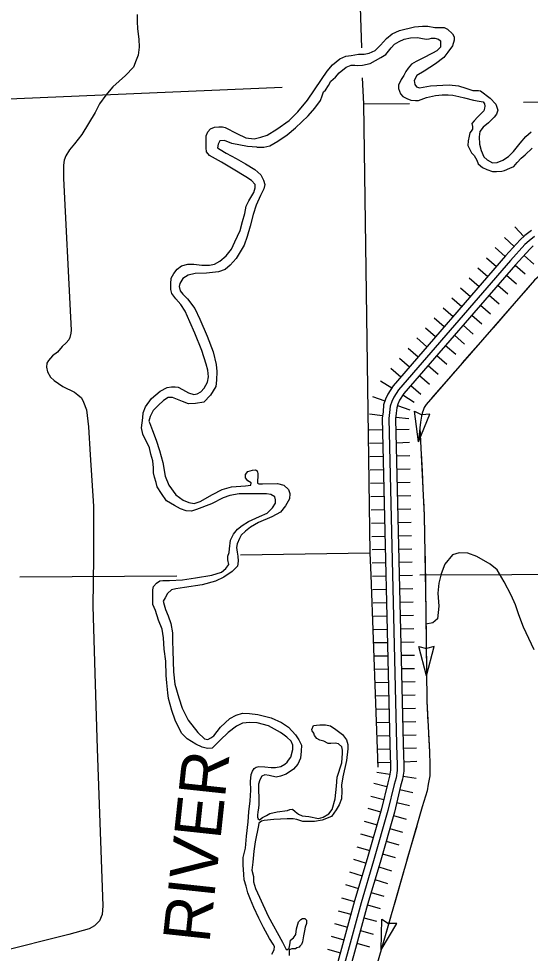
# Model space of a CAD drawing. Extents: x 1164457 to 1439835, y 1590918 to 1773502.
# Drawn here: x 1325433 to 1331207, y 1651601 to 1662145 of the extents above; entities that cross this region are included whole.
import ezdxf

# ---------------------------------------------------------------- set-up
doc = ezdxf.new("R2010")
doc.units = 0
for name, color, linetype in [('Level 29', 7, 'Continuous'), ('Level 35', 7, 'Continuous'), ('Level 4', 7, 'Continuous'), ('Level 43', 7, 'Continuous'), ('Level 46', 7, 'Continuous'), ('Level 5', 7, 'Continuous')]:
    doc.layers.add(name, color=color, linetype=linetype)

msp = doc.modelspace()

# ---------------------------------------------------------------- linework, layer by layer
at = {"layer": 'Level 29'}
for p, q in [((1331031, 1659797), (1331134, 1659689)), ((1330916, 1659677), (1331027, 1659576)), ((1330916, 1659677), (1331027, 1659576)), ((1330811, 1659562), (1330925, 1659464)), ((1330713, 1659449), (1330826, 1659351)), ((1331138, 1659475), (1331249, 1659375)), ((1331138, 1659475), (1331249, 1659375)), ((1330615, 1659336), (1330728, 1659238)), ((1330615, 1659336), (1330728, 1659238)), ((1331038, 1659366), (1331151, 1659267)), ((1330516, 1659223), (1330630, 1659124)), ((1330940, 1659253), (1331053, 1659154)), ((1330418, 1659109), (1330531, 1659011)), ((1330841, 1659139), (1330955, 1659041)), ((1330841, 1659139), (1330955, 1659041)), ((1330320, 1658996), (1330433, 1658898)), ((1330320, 1658996), (1330433, 1658898)), ((1330743, 1659026), (1330856, 1658928)), ((1330222, 1658883), (1330335, 1658784)), ((1330645, 1658913), (1330758, 1658814)), ((1330123, 1658769), (1330236, 1658671)), ((1330546, 1658799), (1330660, 1658701)), ((1330546, 1658799), (1330660, 1658701)), ((1330025, 1658656), (1330138, 1658558)), ((1330025, 1658656), (1330138, 1658558)), ((1330448, 1658686), (1330561, 1658588)), ((1329927, 1658543), (1330040, 1658445)), ((1330350, 1658573), (1330463, 1658475)), ((1329828, 1658430), (1329942, 1658331)), ((1330251, 1658460), (1330365, 1658361)), ((1330251, 1658460), (1330365, 1658361)), ((1330153, 1658346), (1330266, 1658248)), ((1329730, 1658316), (1329843, 1658218)), ((1329730, 1658316), (1329843, 1658218)), ((1330055, 1658233), (1330168, 1658135)), ((1329632, 1658203), (1329745, 1658105)), ((1329957, 1658120), (1330070, 1658021)), ((1329957, 1658120), (1330070, 1658021)), ((1329516, 1658060), (1329643, 1657980)), ((1329858, 1658006), (1329971, 1657908)), ((1329770, 1657900), (1329896, 1657820)), ((1329426, 1657884), (1329567, 1657833)), ((1329426, 1657884), (1329567, 1657833)), ((1329708, 1657782), (1329849, 1657731)), ((1329708, 1657782), (1329849, 1657731)), ((1329391, 1657687), (1329540, 1657669)), ((1329689, 1657651), (1329838, 1657633)), ((1329389, 1657505), (1329539, 1657509)), ((1329689, 1657512), (1329839, 1657516)), ((1329393, 1657355), (1329543, 1657359)), ((1329393, 1657355), (1329543, 1657359)), ((1329693, 1657362), (1329843, 1657366)), ((1329693, 1657362), (1329843, 1657366)), ((1329396, 1657205), (1329546, 1657209)), ((1329696, 1657212), (1329846, 1657216)), ((1329400, 1657055), (1329550, 1657059)), ((1329700, 1657062), (1329850, 1657066)), ((1329403, 1656905), (1329553, 1656909)), ((1329403, 1656905), (1329553, 1656909)), ((1329703, 1656912), (1329853, 1656916)), ((1329703, 1656912), (1329853, 1656916)), ((1329407, 1656755), (1329557, 1656759)), ((1329707, 1656762), (1329857, 1656766)), ((1329410, 1656605), (1329560, 1656609)), ((1329710, 1656612), (1329860, 1656616)), ((1329414, 1656455), (1329564, 1656459)), ((1329414, 1656455), (1329564, 1656459)), ((1329714, 1656462), (1329864, 1656466)), ((1329714, 1656462), (1329864, 1656466)), ((1329417, 1656305), (1329567, 1656309)), ((1329717, 1656312), (1329867, 1656316)), ((1329421, 1656155), (1329571, 1656159)), ((1329721, 1656162), (1329871, 1656166)), ((1329424, 1656006), (1329574, 1656009)), ((1329424, 1656006), (1329574, 1656009)), ((1329724, 1656013), (1329874, 1656016)), ((1329724, 1656013), (1329874, 1656016)), ((1329428, 1655856), (1329578, 1655859)), ((1329728, 1655863), (1329878, 1655866)), ((1329431, 1655706), (1329581, 1655709)), ((1329731, 1655713), (1329881, 1655716)), ((1329435, 1655556), (1329585, 1655559)), ((1329435, 1655556), (1329585, 1655559)), ((1329735, 1655563), (1329885, 1655566)), ((1329735, 1655563), (1329885, 1655566)), ((1329438, 1655406), (1329588, 1655409)), ((1329738, 1655413), (1329888, 1655416)), ((1329742, 1655263), (1329892, 1655266)), ((1329442, 1655256), (1329592, 1655259)), ((1329445, 1655106), (1329595, 1655109)), ((1329445, 1655106), (1329595, 1655109)), ((1329745, 1655113), (1329895, 1655116)), ((1329745, 1655113), (1329895, 1655116)), ((1329449, 1654956), (1329599, 1654959)), ((1329749, 1654963), (1329899, 1654966)), ((1329453, 1654806), (1329602, 1654809)), ((1329752, 1654813), (1329902, 1654816)), ((1329456, 1654656), (1329606, 1654659)), ((1329456, 1654656), (1329606, 1654659)), ((1329756, 1654663), (1329906, 1654666)), ((1329756, 1654663), (1329906, 1654666)), ((1329460, 1654506), (1329609, 1654509)), ((1329759, 1654513), (1329909, 1654516)), ((1329463, 1654356), (1329613, 1654359)), ((1329763, 1654363), (1329913, 1654366)), ((1329467, 1654206), (1329616, 1654210)), ((1329467, 1654206), (1329616, 1654210)), ((1329766, 1654213), (1329916, 1654217)), ((1329766, 1654213), (1329916, 1654217)), ((1329470, 1654056), (1329620, 1654060)), ((1329770, 1654063), (1329920, 1654067)), ((1329474, 1653904), (1329624, 1653909)), ((1329774, 1653914), (1329924, 1653919)), ((1329479, 1653755), (1329629, 1653759)), ((1329479, 1653755), (1329629, 1653759)), ((1329778, 1653763), (1329928, 1653768)), ((1329778, 1653763), (1329928, 1653768)), ((1329475, 1653646), (1329623, 1653623)), ((1329771, 1653601), (1329920, 1653578)), ((1329442, 1653519), (1329588, 1653484)), ((1329407, 1653373), (1329553, 1653338)), ((1329407, 1653373), (1329553, 1653338)), ((1329734, 1653449), (1329880, 1653415)), ((1329699, 1653303), (1329845, 1653269)), ((1329699, 1653303), (1329845, 1653269)), ((1329373, 1653237), (1329518, 1653196)), ((1329662, 1653155), (1329806, 1653114)), ((1329332, 1653092), (1329477, 1653051)), ((1329292, 1652948), (1329436, 1652907)), ((1329292, 1652948), (1329436, 1652907)), ((1329621, 1653010), (1329765, 1652969)), ((1329580, 1652866), (1329724, 1652825)), ((1329580, 1652866), (1329724, 1652825)), ((1329251, 1652804), (1329395, 1652763)), ((1329210, 1652663), (1329353, 1652620)), ((1329539, 1652722), (1329683, 1652681)), ((1329497, 1652577), (1329641, 1652533)), ((1329166, 1652520), (1329310, 1652476)), ((1329166, 1652520), (1329310, 1652476)), ((1329454, 1652433), (1329597, 1652390)), ((1329454, 1652433), (1329597, 1652390)), ((1329123, 1652376), (1329267, 1652333)), ((1329078, 1652227), (1329223, 1652187)), ((1329410, 1652289), (1329554, 1652246)), ((1329368, 1652148), (1329512, 1652108)), ((1329039, 1652082), (1329183, 1652043)), ((1329039, 1652082), (1329183, 1652043)), ((1329328, 1652003), (1329473, 1651964)), ((1329328, 1652003), (1329473, 1651964)), ((1328999, 1651937), (1329144, 1651898)), ((1328960, 1651793), (1329104, 1651753)), ((1329289, 1651858), (1329433, 1651819)), ((1329249, 1651714), (1329394, 1651674)), ((1328920, 1651648), (1329065, 1651608)), ((1328920, 1651648), (1329065, 1651608))]:
    msp.add_line(p, q, dxfattribs=at)
msp.add_lwpolyline([(1331255, 1659688), (1331193, 1659640), (1331147, 1659597), (1330984, 1659418), (1329719, 1657960), (1329666, 1657876), (1329644, 1657826), (1329625, 1657772), (1329619, 1657702), (1329611, 1657636), (1329697, 1653961), (1329702, 1653831), (1329704, 1653736), (1329705, 1653662), (1329693, 1653582), (1329670, 1653507), (1329600, 1653212), (1329439, 1652645), (1329297, 1652172), (1328973, 1650988), (1328893, 1650710), (1328766, 1650266), (1328571, 1649570), (1328320, 1648707)], dxfattribs=at)
at = {"layer": 'Level 35'}
for points in [[(1326770, 1662191), (1326771, 1662112), (1326774, 1662032)], [(1326774, 1662032), (1326789, 1661915), (1326791, 1661825), (1326780, 1661733), (1326760, 1661678), (1326727, 1661598), (1326639, 1661505), (1326495, 1661378), (1326417, 1661281), (1326344, 1661186), (1326296, 1661086), (1326145, 1660837), (1326064, 1660733), (1326006, 1660666), (1325966, 1660599), (1325945, 1660548), (1325939, 1660494), (1325939, 1660411), (1325938, 1660341), (1326018, 1658777), (1326024, 1658633), (1326020, 1658599), (1326010, 1658548), (1325999, 1658523), (1325970, 1658487), (1325923, 1658447), (1325871, 1658383), (1325815, 1658342), (1325770, 1658290), (1325752, 1658260), (1325748, 1658214), (1325759, 1658163), (1325790, 1658102), (1325833, 1658065), (1325931, 1657997), (1326063, 1657931), (1326102, 1657902), (1326140, 1657869), (1326165, 1657819), (1326198, 1657732), (1326219, 1657542), (1326240, 1657223), (1326277, 1656647), (1326278, 1656066), (1326269, 1655519), (1326291, 1654763), (1326317, 1653908), (1326381, 1652138), (1326375, 1652041), (1326344, 1651969), (1326317, 1651940), (1326287, 1651913), (1326227, 1651876), (1325997, 1651814), (1325187, 1651611)], [(1328165, 1660807), (1328239, 1660831), (1328346, 1660900), (1328486, 1660998), (1328582, 1661096), (1328692, 1661225), (1328849, 1661460), (1328914, 1661554), (1328975, 1661625), (1329058, 1661694), (1329124, 1661723), (1329186, 1661730), (1329268, 1661746), (1329334, 1661744), (1329389, 1661755), (1329455, 1661785), (1329517, 1661845), (1329585, 1661920), (1329649, 1661973), (1329732, 1662012), (1329901, 1662055), (1329990, 1662062), (1330050, 1662060), (1330130, 1662046), (1330178, 1662046), (1330235, 1662046), (1330274, 1662028), (1330329, 1661973), (1330349, 1661941), (1330349, 1661904), (1330331, 1661838), (1330278, 1661767), (1330233, 1661707), (1330139, 1661634), (1330011, 1661554), (1329926, 1661506), (1329896, 1661447), (1329905, 1661403), (1329924, 1661376), (1329958, 1661366), (1330079, 1661389), (1330291, 1661400), (1330395, 1661387), (1330480, 1661360), (1330557, 1661334), (1330621, 1661334), (1330647, 1661330), (1330756, 1661247), (1330818, 1661179), (1330839, 1661115), (1330827, 1661069), (1330800, 1661035), (1330763, 1660998), (1330736, 1660971), (1330676, 1660920), (1330637, 1660874), (1330631, 1660813), (1330635, 1660730), (1330651, 1660657), (1330683, 1660586), (1330722, 1660554), (1330779, 1660520), (1330834, 1660522), (1330896, 1660549), (1330960, 1660591), (1331016, 1660646), (1331094, 1660739), (1331158, 1660815), (1331217, 1660870)], [(1328120, 1660695), (1328199, 1660697), (1328269, 1660710), (1328359, 1660762), (1328462, 1660836), (1328557, 1660914), (1328701, 1661050), (1328776, 1661136), (1328841, 1661224), (1328858, 1661273), (1328872, 1661319), (1328896, 1661340), (1328931, 1661393), (1328957, 1661440), (1329007, 1661487), (1329049, 1661535), (1329129, 1661600), (1329184, 1661622), (1329228, 1661620), (1329259, 1661617), (1329314, 1661620), (1329398, 1661638), (1329459, 1661674), (1329522, 1661706), (1329576, 1661742), (1329608, 1661779), (1329637, 1661818), (1329675, 1661858), (1329729, 1661886), (1329784, 1661915), (1329854, 1661930), (1329933, 1661933), (1329990, 1661922), (1330037, 1661914), (1330066, 1661919), (1330094, 1661924), (1330130, 1661924), (1330171, 1661914), (1330192, 1661895), (1330195, 1661870), (1330195, 1661846), (1330194, 1661823), (1330152, 1661783), (1330104, 1661755), (1329994, 1661701), (1329918, 1661662), (1329865, 1661633), (1329830, 1661586), (1329804, 1661551), (1329779, 1661505), (1329749, 1661459), (1329719, 1661396), (1329719, 1661357), (1329742, 1661298), (1329770, 1661267), (1329813, 1661243), (1329858, 1661225), (1329911, 1661222), (1329945, 1661222), (1330035, 1661255), (1330139, 1661278), (1330212, 1661286), (1330281, 1661287), (1330334, 1661284), (1330400, 1661268), (1330463, 1661254), (1330565, 1661227), (1330630, 1661216), (1330676, 1661206), (1330690, 1661185), (1330694, 1661160), (1330692, 1661137), (1330683, 1661107), (1330655, 1661078), (1330610, 1661034), (1330573, 1660993), (1330548, 1660963), (1330556, 1660928), (1330556, 1660897), (1330540, 1660875), (1330526, 1660857), (1330517, 1660818), (1330506, 1660766), (1330503, 1660716), (1330524, 1660669), (1330544, 1660632), (1330574, 1660600), (1330602, 1660548), (1330618, 1660508), (1330667, 1660467), (1330715, 1660443), (1330779, 1660422), (1330826, 1660422), (1330885, 1660425), (1330917, 1660433), (1330976, 1660458), (1331023, 1660477), (1331060, 1660522), (1331105, 1660571), (1331150, 1660610), (1331230, 1660684)], [(1327501, 1658402), (1327422, 1658596), (1327366, 1658724), (1327313, 1658847), (1327263, 1658919), (1327207, 1658985), (1327161, 1659046), (1327151, 1659091), (1327149, 1659153), (1327155, 1659217), (1327182, 1659271), (1327222, 1659321), (1327271, 1659356), (1327340, 1659374), (1327410, 1659374), (1327499, 1659364), (1327586, 1659366), (1327644, 1659374), (1327703, 1659410), (1327776, 1659468), (1327836, 1659545), (1327873, 1659628), (1327933, 1659754), (1327959, 1659858), (1327984, 1659949), (1327999, 1660030), (1328030, 1660092), (1328086, 1660183), (1328103, 1660236), (1328101, 1660274), (1328059, 1660321), (1327997, 1660361), (1327854, 1660448), (1327722, 1660528), (1327587, 1660602), (1327554, 1660642), (1327550, 1660689), (1327550, 1660756), (1327550, 1660824), (1327569, 1660867), (1327598, 1660903), (1327643, 1660923), (1327693, 1660927), (1327732, 1660927), (1327765, 1660919), (1327896, 1660851), (1327997, 1660801), (1328090, 1660791), (1328165, 1660807)], [(1328120, 1660695), (1328016, 1660702), (1327838, 1660737), (1327755, 1660770), (1327703, 1660768), (1327685, 1660731), (1327676, 1660689), (1327705, 1660669), (1327774, 1660627), (1327887, 1660569), (1327991, 1660507), (1328098, 1660445), (1328165, 1660383), (1328196, 1660323), (1328210, 1660275), (1328200, 1660226), (1328161, 1660151), (1328113, 1660041), (1328078, 1659936), (1328045, 1659805), (1328012, 1659687), (1327976, 1659590), (1327887, 1659440), (1327819, 1659366), (1327763, 1659314), (1327689, 1659289), (1327552, 1659275), (1327424, 1659269), (1327347, 1659250), (1327287, 1659215), (1327252, 1659157), (1327244, 1659122), (1327254, 1659076), (1327285, 1659039), (1327339, 1658983), (1327420, 1658877), (1327476, 1658757), (1327560, 1658563), (1327627, 1658387), (1327660, 1658245), (1327668, 1658166), (1327664, 1658067), (1327656, 1657997), (1327598, 1657897), (1327522, 1657819), (1327429, 1657803), (1327349, 1657802), (1327282, 1657827), (1327169, 1657872), (1327120, 1657870), (1327068, 1657839), (1327008, 1657783), (1326950, 1657725), (1326915, 1657659), (1326902, 1657605), (1326911, 1657589), (1326944, 1657498), (1326985, 1657389), (1327022, 1657273), (1327058, 1657139), (1327087, 1656984), (1327126, 1656884), (1327207, 1656775), (1327291, 1656715), (1327353, 1656688), (1327414, 1656677), (1327482, 1656698), (1327620, 1656779), (1327728, 1656835), (1327836, 1656862), (1327991, 1656876), (1328053, 1656884), (1328057, 1656909), (1328020, 1656932), (1327993, 1656967), (1327993, 1657004), (1328018, 1657037), (1328072, 1657052), (1328105, 1657054), (1328123, 1657046), (1328132, 1657013), (1328132, 1656980), (1328130, 1656930), (1328130, 1656907), (1328142, 1656899), (1328183, 1656899), (1328353, 1656903), (1328425, 1656884), (1328479, 1656835), (1328494, 1656787), (1328488, 1656727), (1328444, 1656650), (1328386, 1656578), (1328291, 1656524), (1328140, 1656462), (1328049, 1656410), (1327993, 1656365), (1327943, 1656317), (1327925, 1656280), (1327898, 1656222), (1327892, 1656179)], [(1328386, 1654094), (1328252, 1654169), (1328123, 1654200), (1328043, 1654204), (1327958, 1654198), (1327892, 1654165), (1327798, 1654094), (1327705, 1654005), (1327618, 1653916), (1327563, 1653912), (1327502, 1653927), (1327434, 1653962), (1327333, 1654022), (1327273, 1654080), (1327242, 1654144), (1327200, 1654231), (1327161, 1654339), (1327122, 1654475), (1327116, 1654541), (1327103, 1654651), (1327099, 1654736), (1327093, 1654898), (1327076, 1655032), (1327066, 1655160), (1327051, 1655258), (1327012, 1655361), (1326977, 1655467), (1326948, 1655536), (1326946, 1655646), (1326946, 1655702), (1326956, 1655741), (1326987, 1655776), (1327027, 1655805), (1327060, 1655807), (1327134, 1655807), (1327281, 1655814), (1327430, 1655836), (1327612, 1655867), (1327722, 1655901), (1327772, 1655944), (1327803, 1655988), (1327794, 1656041), (1327794, 1656083), (1327807, 1656124), (1327811, 1656165), (1327823, 1656262), (1327858, 1656328), (1327902, 1656388), (1327954, 1656427), (1328028, 1656473), (1328152, 1656529), (1328237, 1656568), (1328299, 1656626), (1328330, 1656680), (1328330, 1656717), (1328322, 1656752), (1328279, 1656779), (1328229, 1656786), (1328152, 1656786), (1328047, 1656786), (1327921, 1656783), (1327815, 1656767), (1327740, 1656740), (1327608, 1656672), (1327440, 1656610), (1327382, 1656588), (1327322, 1656594), (1327260, 1656616), (1327190, 1656653), (1327101, 1656707), (1327043, 1656788), (1326995, 1656864), (1326983, 1656911), (1326964, 1656974), (1326956, 1657023), (1326956, 1657077), (1326948, 1657157), (1326926, 1657231), (1326909, 1657303), (1326833, 1657457), (1326820, 1657529), (1326833, 1657641), (1326837, 1657699), (1326864, 1657767), (1326932, 1657862), (1327029, 1657943), (1327110, 1657983), (1327158, 1657993), (1327197, 1657993), (1327232, 1657987), (1327282, 1657962), (1327350, 1657925), (1327410, 1657906), (1327449, 1657914), (1327487, 1657935), (1327528, 1657978), (1327565, 1658043), (1327576, 1658103), (1327567, 1658179), (1327549, 1658246), (1327501, 1658402)], [(1327892, 1656179), (1327898, 1656125), (1327908, 1656080), (1327910, 1656024), (1327904, 1655968), (1327842, 1655910), (1327749, 1655846), (1327654, 1655798), (1327505, 1655757), (1327306, 1655728), (1327207, 1655713), (1327157, 1655700), (1327111, 1655659), (1327087, 1655613), (1327064, 1655574), (1327074, 1655532), (1327091, 1655481), (1327118, 1655408), (1327149, 1655321), (1327167, 1655216), (1327167, 1655127), (1327173, 1655015), (1327180, 1654777), (1327194, 1654639), (1327242, 1654484), (1327277, 1654366), (1327345, 1654233), (1327455, 1654092), (1327529, 1654022), (1327569, 1654012), (1327602, 1654034), (1327637, 1654055), (1327709, 1654154), (1327817, 1654250), (1327887, 1654289), (1327958, 1654310), (1328038, 1654305), (1328132, 1654295), (1328281, 1654258), (1328399, 1654206), (1328479, 1654152)], [(1331252, 1655026), (1331129, 1655279), (1331077, 1655419), (1331040, 1655533), (1330990, 1655641), (1330913, 1655792), (1330833, 1655926), (1330756, 1655990), (1330604, 1656078), (1330502, 1656116), (1330403, 1656118), (1330330, 1656098)], [(1330330, 1656098), (1330243, 1655993), (1330203, 1655884), (1330175, 1655778), (1330162, 1655666), (1330175, 1655519), (1330159, 1655373), (1330109, 1655331), (1330030, 1655314)], [(1328128, 1653137), (1328133, 1653121), (1328151, 1653106), (1328183, 1653133), (1328228, 1653156), (1328268, 1653179), (1328351, 1653196), (1328468, 1653214), (1328493, 1653225), (1328522, 1653227), (1328554, 1653202), (1328591, 1653170), (1328633, 1653152), (1328706, 1653143), (1328816, 1653123), (1328868, 1653139), (1328935, 1653173), (1328971, 1653225), (1329006, 1653343), (1329021, 1653487), (1329027, 1653590), (1329079, 1653752), (1329089, 1653858), (1329089, 1653894), (1329079, 1653931), (1329044, 1653963), (1329004, 1653973), (1328956, 1653967), (1328927, 1653967), (1328877, 1653996), (1328831, 1654006), (1328798, 1654023), (1328773, 1654060), (1328764, 1654086), (1328745, 1654111), (1328741, 1654127), (1328762, 1654171), (1328793, 1654175), (1328833, 1654179), (1328894, 1654179), (1328954, 1654167), (1329014, 1654125), (1329087, 1654071), (1329131, 1654008), (1329148, 1653956), (1329146, 1653908), (1329131, 1653777), (1329092, 1653592), (1329077, 1653498), (1329079, 1653435), (1329075, 1653344), (1329050, 1653277), (1329015, 1653219), (1328962, 1653143), (1328858, 1653102), (1328773, 1653087), (1328702, 1653087), (1328639, 1653087), (1328572, 1653112), (1328529, 1653120), (1328464, 1653120), (1328314, 1653110), (1328203, 1653098), (1328172, 1653091), (1328143, 1653068)], [(1328479, 1654152), (1328557, 1654065), (1328593, 1654008), (1328624, 1653949), (1328621, 1653883), (1328613, 1653804), (1328584, 1653736), (1328534, 1653677), (1328451, 1653623), (1328389, 1653600), (1328339, 1653589), (1328258, 1653609), (1328210, 1653616), (1328178, 1653598), (1328155, 1653559), (1328139, 1653510), (1328139, 1653477), (1328139, 1653448), (1328140, 1653413), (1328142, 1653386), (1328142, 1653357), (1328142, 1653339), (1328142, 1653306), (1328142, 1653277), (1328139, 1653242), (1328133, 1653192), (1328128, 1653162), (1328128, 1653137), (1328137, 1653120)], [(1328291, 1651590), (1328318, 1651639), (1328320, 1651678), (1328304, 1651706), (1328263, 1651768), (1328195, 1651891), (1328145, 1651997), (1328085, 1652120), (1328050, 1652207), (1328018, 1652284), (1328000, 1652358), (1327978, 1652431), (1327975, 1652490), (1327966, 1652598), (1327965, 1652683), (1327991, 1652786), (1328003, 1652923), (1328021, 1653086), (1328030, 1653196), (1328044, 1653321), (1328053, 1653441), (1328048, 1653539), (1328056, 1653618), (1328072, 1653658), (1328089, 1653688), (1328112, 1653703), (1328145, 1653709), (1328210, 1653706), (1328283, 1653696), (1328333, 1653696), (1328391, 1653709), (1328436, 1653735), (1328462, 1653759), (1328478, 1653780), (1328505, 1653814), (1328526, 1653901), (1328526, 1653951), (1328508, 1653996), (1328460, 1654040), (1328414, 1654072), (1328386, 1654094)], [(1328143, 1653068), (1328140, 1653043), (1328101, 1652858), (1328086, 1652754), (1328074, 1652631), (1328066, 1652541), (1328084, 1652467), (1328084, 1652408), (1328105, 1652334), (1328151, 1652235), (1328248, 1652020), (1328410, 1651726), (1328452, 1651646), (1328468, 1651643), (1328484, 1651659), (1328492, 1651696), (1328501, 1651749), (1328536, 1651776), (1328559, 1651813), (1328568, 1651878), (1328590, 1651958), (1328616, 1651984), (1328637, 1651995), (1328662, 1651993), (1328681, 1651975), (1328681, 1651938), (1328668, 1651895), (1328660, 1651854), (1328646, 1651797), (1328636, 1651732), (1328625, 1651702), (1328606, 1651682), (1328598, 1651672), (1328572, 1651663), (1328556, 1651652), (1328536, 1651652), (1328515, 1651652), (1328498, 1651646), (1328487, 1651638), (1328484, 1651625), (1328487, 1651608), (1328487, 1651578)]]:
    msp.add_lwpolyline(points, dxfattribs=at)
at = {"layer": 'Level 4'}
for points in [[(1329116, 1667416), (1329303, 1661818)], [(1329311, 1661479), (1329324, 1661184), (1329396, 1656120), (1329406, 1655868), (1329488, 1653703)]]:
    msp.add_lwpolyline(points, dxfattribs=at)
at = {"layer": 'Level 43'}
for p, q in [((1329900, 1657716), (1329982, 1657677)), ((1329944, 1657372), (1329900, 1657716)), ((1329944, 1657372), (1330074, 1657684)), ((1330074, 1657684), (1329983, 1657677)), ((1329948, 1655064), (1330034, 1655040)), ((1330036, 1654732), (1329948, 1655064)), ((1330122, 1655064), (1330034, 1655040)), ((1330036, 1654732), (1330122, 1655064)), ((1329524, 1651642), (1329530, 1651985)), ((1329524, 1651642), (1329701, 1651936)), ((1329530, 1651985), (1329608, 1651938)), ((1329701, 1651936), (1329610, 1651937))]:
    msp.add_line(p, q, dxfattribs=at)
for points in [[(1331409, 1659341), (1331366, 1659292), (1331254, 1659194), (1331134, 1659056)], [(1331254, 1659194), (1330310, 1658113), (1330033, 1657793), (1330008, 1657760), (1330001, 1657738), (1329986, 1657696), (1329980, 1657662), (1329969, 1657593), (1329961, 1657530), (1330010, 1656542), (1330028, 1655467), (1330039, 1654446), (1330069, 1653874), (1330073, 1653733), (1330073, 1653602), (1330056, 1653508), (1330044, 1653434), (1329987, 1653254), (1329042, 1649962)], [(1331047, 1658957), (1330787, 1658659)], [(1330700, 1658559), (1330439, 1658261)], [(1330353, 1658162), (1330310, 1658113), (1330093, 1657863)], [(1330009, 1657761), (1330008, 1657760), (1330001, 1657738), (1329986, 1657696), (1329980, 1657662), (1329969, 1657593), (1329961, 1657530), (1329944, 1657372)], [(1329976, 1657239), (1329985, 1657041)], [(1329985, 1657041), (1329995, 1656844)], [(1330002, 1656712), (1330010, 1656542), (1330014, 1656316)], [(1330016, 1656184), (1330023, 1655788)], [(1330025, 1655656), (1330028, 1655467), (1330030, 1655260)], [(1330032, 1655128), (1330036, 1654732)], [(1330038, 1654600), (1330039, 1654446), (1330052, 1654205)], [(1330059, 1654073), (1330069, 1653875)], [(1330069, 1653875), (1330069, 1653874), (1330073, 1653733), (1330073, 1653677)], [(1330063, 1653546), (1330056, 1653508), (1330044, 1653434), (1329987, 1653254), (1329961, 1653164)], [(1329925, 1653037), (1329815, 1652657)], [(1329779, 1652530), (1329670, 1652149)], [(1329633, 1652022), (1329524, 1651642)]]:
    msp.add_lwpolyline(points, dxfattribs=at)
at = {"layer": 'Level 46'}
for points in [[(1331220, 1659755), (1331144, 1659698), (1331093, 1659650), (1330928, 1659468), (1329658, 1658005), (1329599, 1657911), (1329574, 1657854), (1329551, 1657788), (1329545, 1657709), (1329536, 1657639), (1329622, 1653959), (1329627, 1653829), (1329629, 1653734), (1329630, 1653668), (1329619, 1653599), (1329598, 1653526), (1329528, 1653231), (1329367, 1652666), (1329224, 1652193), (1328901, 1651009), (1328821, 1650731), (1328694, 1650287), (1328499, 1649590), (1328268, 1648797)], [(1331241, 1659583), (1331201, 1659545), (1331040, 1659368), (1329779, 1657915), (1329732, 1657841), (1329714, 1657798), (1329699, 1657756), (1329694, 1657695), (1329687, 1657632), (1329772, 1653963), (1329777, 1653833), (1329779, 1653737), (1329780, 1653657), (1329766, 1653566), (1329743, 1653488), (1329673, 1653193), (1329511, 1652624), (1329369, 1652151), (1329046, 1650968), (1328965, 1650689), (1328838, 1650246), (1328643, 1649549), (1328412, 1648756)]]:
    msp.add_lwpolyline(points, dxfattribs=at)
at = {"layer": 'Level 5'}
for points in [[(1325056, 1661230), (1328406, 1661373)], [(1329324, 1661184), (1329844, 1661188)], [(1331132, 1661205), (1331443, 1661207)], [(1327936, 1656097), (1329396, 1656120)], [(1325445, 1655850), (1327217, 1655861)], [(1329961, 1655870), (1332039, 1655879), (1332238, 1655883)]]:
    msp.add_lwpolyline(points, dxfattribs=at)

# ---------------------------------------------------------------- texts
at = {"layer": 'Level 35'}
msp.add_text('RIVER', height=528, rotation=83.882, dxfattribs=at).set_placement((1327584, 1651707))

doc.saveas('drawing.dxf')
